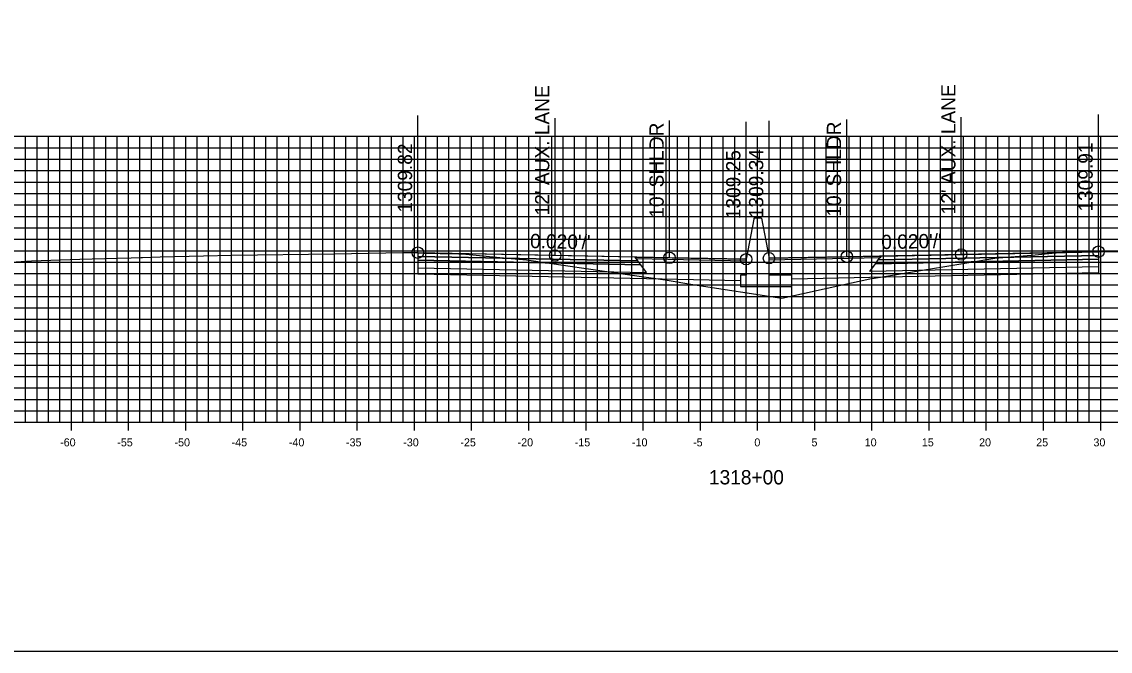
# Model space of a CAD drawing. Extents: x 674939 to 678919, y 750652 to 765176.
# Drawn here: x 678674.2 to 678769.4, y 751152.6 to 751207.6 of the extents above; entities that cross this region are included whole.
import ezdxf

# ---------------------------------------------------------------- set-up
doc = ezdxf.new("R2010")
doc.units = 0
for name, color, linetype in [('R_Alt Surface', 7, 'Continuous'), ('R_Axis', 7, 'Continuous'), ('R_Axis Annot', 7, 'Continuous'), ('R_Exist Surface', 7, 'Continuous'), ('R_Fin Surface', 7, 'Continuous'), ('R_Grid', 7, 'Continuous'), ('R_No Plot', 7, 'Continuous'), ('R_Proposed Road', 7, 'Continuous'), ('R_Xsect Elev', 7, 'Continuous'), ('R_Xsect Slope', 7, 'Continuous')]:
    doc.layers.add(name, color=color, linetype=linetype)

msp = doc.modelspace()

# ---------------------------------------------------------------- linework, layer by layer
at = {"layer": 'R_Alt Surface'}
for points in [[(678708.827, 751187.044), (678708.827, 751186.714), (678728.327, 751186.324), (678728.077, 751186.659)], [(678708.827, 751186.714), (678708.827, 751186.054), (678728.827, 751185.654), (678728.327, 751186.324)], [(678768.336, 751186.803), (678768.336, 751186.143), (678748.336, 751185.743), (678748.836, 751186.413)], [(678768.336, 751187.133), (678768.336, 751186.803), (678748.836, 751186.413), (678749.086, 751186.748)]]:
    msp.add_lwpolyline(points, close=True, dxfattribs=at)
for points in [[(678708.827, 751186.054), (678708.827, 751185.514), (678728.827, 751185.114), (678737.033, 751184.949)], [(678768.336, 751186.143), (678768.336, 751185.603), (678748.336, 751185.203), (678741.533, 751185.067)]]:
    msp.add_lwpolyline(points, dxfattribs=at)
at = {"layer": 'R_Axis'}
for p, q in [((678678.533, 751171.851), (678678.533, 751173.251)), ((678683.533, 751171.851), (678683.533, 751173.251)), ((678688.533, 751171.851), (678688.533, 751173.251)), ((678693.533, 751171.851), (678693.533, 751173.251)), ((678698.533, 751171.851), (678698.533, 751173.251)), ((678703.533, 751171.851), (678703.533, 751173.251)), ((678708.533, 751171.851), (678708.533, 751173.251)), ((678713.533, 751171.851), (678713.533, 751173.251)), ((678718.533, 751171.851), (678718.533, 751173.251)), ((678723.533, 751171.851), (678723.533, 751173.251)), ((678728.533, 751171.851), (678728.533, 751173.251)), ((678733.533, 751171.851), (678733.533, 751173.251)), ((678738.533, 751171.851), (678738.533, 751173.251)), ((678743.533, 751171.851), (678743.533, 751173.251)), ((678748.533, 751171.851), (678748.533, 751173.251)), ((678753.533, 751171.851), (678753.533, 751173.251)), ((678758.533, 751171.851), (678758.533, 751173.251)), ((678763.533, 751171.851), (678763.533, 751173.251)), ((678768.533, 751171.851), (678768.533, 751173.251)), ((678638.533, 751172.551), (678838.533, 751172.551))]:
    msp.add_line(p, q, dxfattribs=at)
at = {"layer": 'R_Exist Surface'}
msp.add_lwpolyline([(678672.798, 751186.531), (678675.035, 751186.674), (678679.285, 751186.811), (678682.538, 751186.906), (678683.76, 751186.937), (678684.6, 751186.959), (678684.754, 751186.963), (678686.303, 751187.004), (678690.088, 751187.095), (678692.56, 751187.145), (678701.524, 751187.286), (678706.033, 751187.361), (678707.563, 751187.382), (678708.483, 751187.391), (678708.729, 751187.38), (678708.827, 751187.374), (678709.304, 751187.338), (678709.738, 751187.319), (678710.774, 751187.315), (678711.453, 751187.312), (678711.708, 751187.314), (678712.399, 751187.288), (678712.653, 751187.271), (678712.689, 751187.269), (678712.719, 751187.267), (678715.986, 751186.956), (678718.318, 751186.739), (678727.154, 751185.464), (678730.457, 751184.993), (678733.041, 751184.565), (678740.643, 751183.41), (678746.07, 751184.596), (678748.361, 751185.085), (678749.462, 751185.263), (678759.271, 751186.884), (678762.815, 751187.201), (678764.57, 751187.358), (678764.635, 751187.365), (678765.181, 751187.419), (678765.69, 751187.423), (678766.053, 751187.428), (678766.902, 751187.437), (678768.09, 751187.446), (678768.181, 751187.446), (678768.232, 751187.452), (678768.336, 751187.463), (678768.346, 751187.465), (678768.581, 751187.49), (678774.86, 751187.367)], dxfattribs=at)
at = {"layer": 'R_Fin Surface'}
for points in [[(678768.336, 751187.463), (678756.336, 751187.223), (678746.336, 751187.023), (678739.533, 751186.887)], [(678737.533, 751186.799), (678730.827, 751186.934), (678720.827, 751187.134), (678708.827, 751187.374)]]:
    msp.add_lwpolyline(points, dxfattribs=at)
for points in [[(678768.336, 751187.463), (678768.336, 751187.133), (678749.086, 751186.748), (678749.336, 751187.083)], [(678708.827, 751187.374), (678708.827, 751187.044), (678728.077, 751186.659), (678727.827, 751186.994)], [(678727.827, 751186.994), (678737.533, 751186.799), (678737.537, 751186.642), (678727.947, 751186.834)], [(678749.217, 751186.924), (678739.533, 751186.73), (678739.533, 751186.887), (678749.336, 751187.083)]]:
    msp.add_lwpolyline(points, close=True, dxfattribs=at)
at = {"layer": 'R_Grid'}
for p, q in [((678638.533, 751197.551), (678838.533, 751197.551)), ((678674.533, 751172.551), (678674.533, 751197.551)), ((678675.533, 751172.551), (678675.533, 751197.551)), ((678676.533, 751172.551), (678676.533, 751197.551)), ((678677.533, 751172.551), (678677.533, 751197.551)), ((678678.533, 751172.551), (678678.533, 751197.551)), ((678679.533, 751172.551), (678679.533, 751197.551)), ((678680.533, 751172.551), (678680.533, 751197.551)), ((678681.533, 751172.551), (678681.533, 751197.551)), ((678682.533, 751172.551), (678682.533, 751197.551)), ((678683.533, 751172.551), (678683.533, 751197.551)), ((678684.533, 751172.551), (678684.533, 751197.551)), ((678685.533, 751172.551), (678685.533, 751197.551)), ((678686.533, 751172.551), (678686.533, 751197.551)), ((678687.533, 751172.551), (678687.533, 751197.551)), ((678688.533, 751172.551), (678688.533, 751197.551)), ((678689.533, 751172.551), (678689.533, 751197.551)), ((678690.533, 751172.551), (678690.533, 751197.551)), ((678691.533, 751172.551), (678691.533, 751197.551)), ((678692.533, 751172.551), (678692.533, 751197.551)), ((678693.533, 751172.551), (678693.533, 751197.551)), ((678694.533, 751172.551), (678694.533, 751197.551)), ((678695.533, 751172.551), (678695.533, 751197.551)), ((678696.533, 751172.551), (678696.533, 751197.551)), ((678697.533, 751172.551), (678697.533, 751197.551)), ((678698.533, 751172.551), (678698.533, 751197.551)), ((678699.533, 751172.551), (678699.533, 751197.551)), ((678700.533, 751172.551), (678700.533, 751197.551)), ((678701.533, 751172.551), (678701.533, 751197.551)), ((678702.533, 751172.551), (678702.533, 751197.551)), ((678703.533, 751172.551), (678703.533, 751197.551)), ((678704.533, 751172.551), (678704.533, 751197.551)), ((678705.533, 751172.551), (678705.533, 751197.551)), ((678706.533, 751172.551), (678706.533, 751197.551)), ((678707.533, 751172.551), (678707.533, 751197.551)), ((678708.533, 751172.551), (678708.533, 751197.551)), ((678709.533, 751172.551), (678709.533, 751197.551)), ((678710.533, 751172.551), (678710.533, 751197.551)), ((678711.533, 751172.551), (678711.533, 751197.551)), ((678712.533, 751172.551), (678712.533, 751197.551)), ((678713.533, 751172.551), (678713.533, 751197.551)), ((678714.533, 751172.551), (678714.533, 751197.551)), ((678715.533, 751172.551), (678715.533, 751197.551)), ((678716.533, 751172.551), (678716.533, 751197.551)), ((678717.533, 751172.551), (678717.533, 751197.551)), ((678718.533, 751172.551), (678718.533, 751197.551)), ((678719.533, 751172.551), (678719.533, 751197.551)), ((678720.533, 751172.551), (678720.533, 751197.551)), ((678721.533, 751172.551), (678721.533, 751197.551)), ((678722.533, 751172.551), (678722.533, 751197.551)), ((678723.533, 751172.551), (678723.533, 751197.551)), ((678724.533, 751172.551), (678724.533, 751197.551)), ((678725.533, 751172.551), (678725.533, 751197.551)), ((678726.533, 751172.551), (678726.533, 751197.551)), ((678727.533, 751172.551), (678727.533, 751197.551)), ((678728.533, 751172.551), (678728.533, 751197.551)), ((678729.533, 751172.551), (678729.533, 751197.551)), ((678730.533, 751172.551), (678730.533, 751197.551)), ((678731.533, 751172.551), (678731.533, 751197.551)), ((678732.533, 751172.551), (678732.533, 751197.551)), ((678733.533, 751172.551), (678733.533, 751197.551)), ((678734.533, 751172.551), (678734.533, 751197.551)), ((678735.533, 751172.551), (678735.533, 751197.551)), ((678736.533, 751172.551), (678736.533, 751197.551)), ((678737.533, 751172.551), (678737.533, 751197.551)), ((678738.533, 751172.551), (678738.533, 751197.551)), ((678739.533, 751172.551), (678739.533, 751197.551)), ((678740.533, 751172.551), (678740.533, 751197.551)), ((678741.533, 751172.551), (678741.533, 751197.551)), ((678742.533, 751172.551), (678742.533, 751197.551)), ((678743.533, 751172.551), (678743.533, 751197.551)), ((678744.533, 751172.551), (678744.533, 751197.551)), ((678745.533, 751172.551), (678745.533, 751197.551)), ((678746.533, 751172.551), (678746.533, 751197.551)), ((678747.533, 751172.551), (678747.533, 751197.551)), ((678748.533, 751172.551), (678748.533, 751197.551)), ((678749.533, 751172.551), (678749.533, 751197.551)), ((678750.533, 751172.551), (678750.533, 751197.551)), ((678751.533, 751172.551), (678751.533, 751197.551)), ((678752.533, 751172.551), (678752.533, 751197.551)), ((678753.533, 751172.551), (678753.533, 751197.551)), ((678754.533, 751172.551), (678754.533, 751197.551)), ((678755.533, 751172.551), (678755.533, 751197.551)), ((678756.533, 751172.551), (678756.533, 751197.551)), ((678757.533, 751172.551), (678757.533, 751197.551)), ((678758.533, 751172.551), (678758.533, 751197.551)), ((678759.533, 751172.551), (678759.533, 751197.551)), ((678760.533, 751172.551), (678760.533, 751197.551)), ((678761.533, 751172.551), (678761.533, 751197.551)), ((678762.533, 751172.551), (678762.533, 751197.551)), ((678763.533, 751172.551), (678763.533, 751197.551)), ((678764.533, 751172.551), (678764.533, 751197.551)), ((678765.533, 751172.551), (678765.533, 751197.551)), ((678766.533, 751172.551), (678766.533, 751197.551)), ((678767.533, 751172.551), (678767.533, 751197.551)), ((678768.533, 751172.551), (678768.533, 751197.551)), ((678638.533, 751196.551), (678838.533, 751196.551)), ((678638.533, 751195.551), (678838.533, 751195.551)), ((678638.533, 751194.551), (678838.533, 751194.551)), ((678638.533, 751193.551), (678838.533, 751193.551)), ((678638.533, 751192.551), (678838.533, 751192.551)), ((678638.533, 751191.551), (678838.533, 751191.551)), ((678638.533, 751190.551), (678838.533, 751190.551)), ((678638.533, 751189.551), (678838.533, 751189.551)), ((678638.533, 751188.551), (678838.533, 751188.551)), ((678638.533, 751187.551), (678838.533, 751187.551)), ((678638.533, 751186.551), (678838.533, 751186.551)), ((678638.533, 751185.551), (678838.533, 751185.551)), ((678638.533, 751184.551), (678838.533, 751184.551)), ((678638.533, 751183.551), (678838.533, 751183.551)), ((678638.533, 751182.551), (678838.533, 751182.551)), ((678638.533, 751181.551), (678838.533, 751181.551)), ((678638.533, 751180.551), (678838.533, 751180.551)), ((678638.533, 751179.551), (678838.533, 751179.551)), ((678638.533, 751178.551), (678838.533, 751178.551)), ((678638.533, 751177.551), (678838.533, 751177.551)), ((678638.533, 751176.551), (678838.533, 751176.551)), ((678638.533, 751175.551), (678838.533, 751175.551)), ((678638.533, 751174.551), (678838.533, 751174.551)), ((678638.533, 751173.551), (678838.533, 751173.551)), ((678638.533, 751172.551), (678838.533, 751172.551))]:
    msp.add_line(p, q, dxfattribs=at)
at = {"layer": 'R_No Plot'}
msp.add_lwpolyline([(678578.533, 751152.551), (678918.533, 751152.551), (678918.533, 751372.551), (678578.533, 751372.551)], close=True, dxfattribs=at)
for centre in [(678708.827, 751187.374), (678720.827, 751187.134), (678730.827, 751186.934), (678746.336, 751187.023), (678756.336, 751187.223), (678768.336, 751187.463), (678737.533, 751186.799), (678739.533, 751186.887)]:
    msp.add_circle(centre, 0.5, dxfattribs=at)
at = {"layer": 'R_Proposed Road'}
for points in [[(678738.203, 751190.299), (678737.533, 751186.799)], [(678738.863, 751190.387), (678738.863, 751190.387), (678738.203, 751190.387), (678738.203, 751190.299)], [(678738.863, 751190.387), (678739.533, 751186.887)], [(678737.533, 751186.799), (678737.533, 751185.424), (678737.033, 751185.424), (678737.033, 751184.424), (678741.533, 751184.424), (678741.533, 751185.424), (678739.533, 751185.424), (678739.533, 751186.887)]]:
    msp.add_lwpolyline(points, dxfattribs=at)
at = {"layer": 'R_Xsect Elev'}
for p, q in [((678708.827, 751187.374), (678708.827, 751199.374)), ((678720.827, 751187.134), (678720.827, 751199.134)), ((678730.827, 751186.934), (678730.827, 751198.934)), ((678739.533, 751186.887), (678739.533, 751198.887)), ((678746.336, 751187.023), (678746.336, 751199.023)), ((678756.336, 751187.223), (678756.336, 751199.223)), ((678768.336, 751187.463), (678768.336, 751199.463)), ((678737.533, 751186.799), (678737.533, 751198.799))]:
    msp.add_line(p, q, dxfattribs=at)

# ---------------------------------------------------------------- texts
at = {"layer": 'R_Axis Annot'}
for s, height, p in [('-60', 0.7, (678677.552, 751170.451)), ('-55', 0.7, (678682.546, 751170.451)), ('-50', 0.7, (678687.552, 751170.451)), ('-45', 0.7, (678692.546, 751170.451)), ('-40', 0.7, (678697.552, 751170.451)), ('-35', 0.7, (678702.546, 751170.451)), ('-30', 0.7, (678707.552, 751170.451)), ('-25', 0.7, (678712.546, 751170.451)), ('-20', 0.7, (678717.552, 751170.451)), ('-15', 0.7, (678722.546, 751170.451)), ('-10', 0.7, (678727.552, 751170.451)), ('-5', 0.7, (678732.896, 751170.451)), ('0', 0.7, (678738.252, 751170.451)), ('5', 0.7, (678743.246, 751170.451)), ('10', 0.7, (678747.902, 751170.451)), ('15', 0.7, (678752.896, 751170.451)), ('20', 0.7, (678757.902, 751170.451)), ('25', 0.7, (678762.896, 751170.451)), ('30', 0.7, (678767.902, 751170.451)), ('1318+00', 1.25, (678734.281, 751167.126))]:
    msp.add_text(s, height=height, dxfattribs=at).set_placement(p)
at = {"layer": 'R_Xsect Elev'}
for s, p in [("12' AUX. LANE", (678720.327, 751190.634)), ("12' AUX. LANE", (678755.836, 751190.723)), ("10' SHLDR", (678730.327, 751190.434)), ("10' SHLDR", (678745.836, 751190.523)), ('1309.91', (678767.836, 751190.963)), ('1309.82', (678708.327, 751190.874)), ('1309.25', (678737.033, 751190.299)), ('1309.34', (678739.033, 751190.387))]:
    msp.add_text(s, height=1.25, rotation=90, dxfattribs=at).set_placement(p)
at = {"layer": 'R_Xsect Slope'}
for rotation, p in [(358.85424, (678718.63, 751187.778)), (1.14576, (678749.361, 751187.684))]:
    msp.add_text("0.020'/'", height=1.25, rotation=rotation, dxfattribs=at).set_placement(p)

doc.saveas('drawing.dxf')
